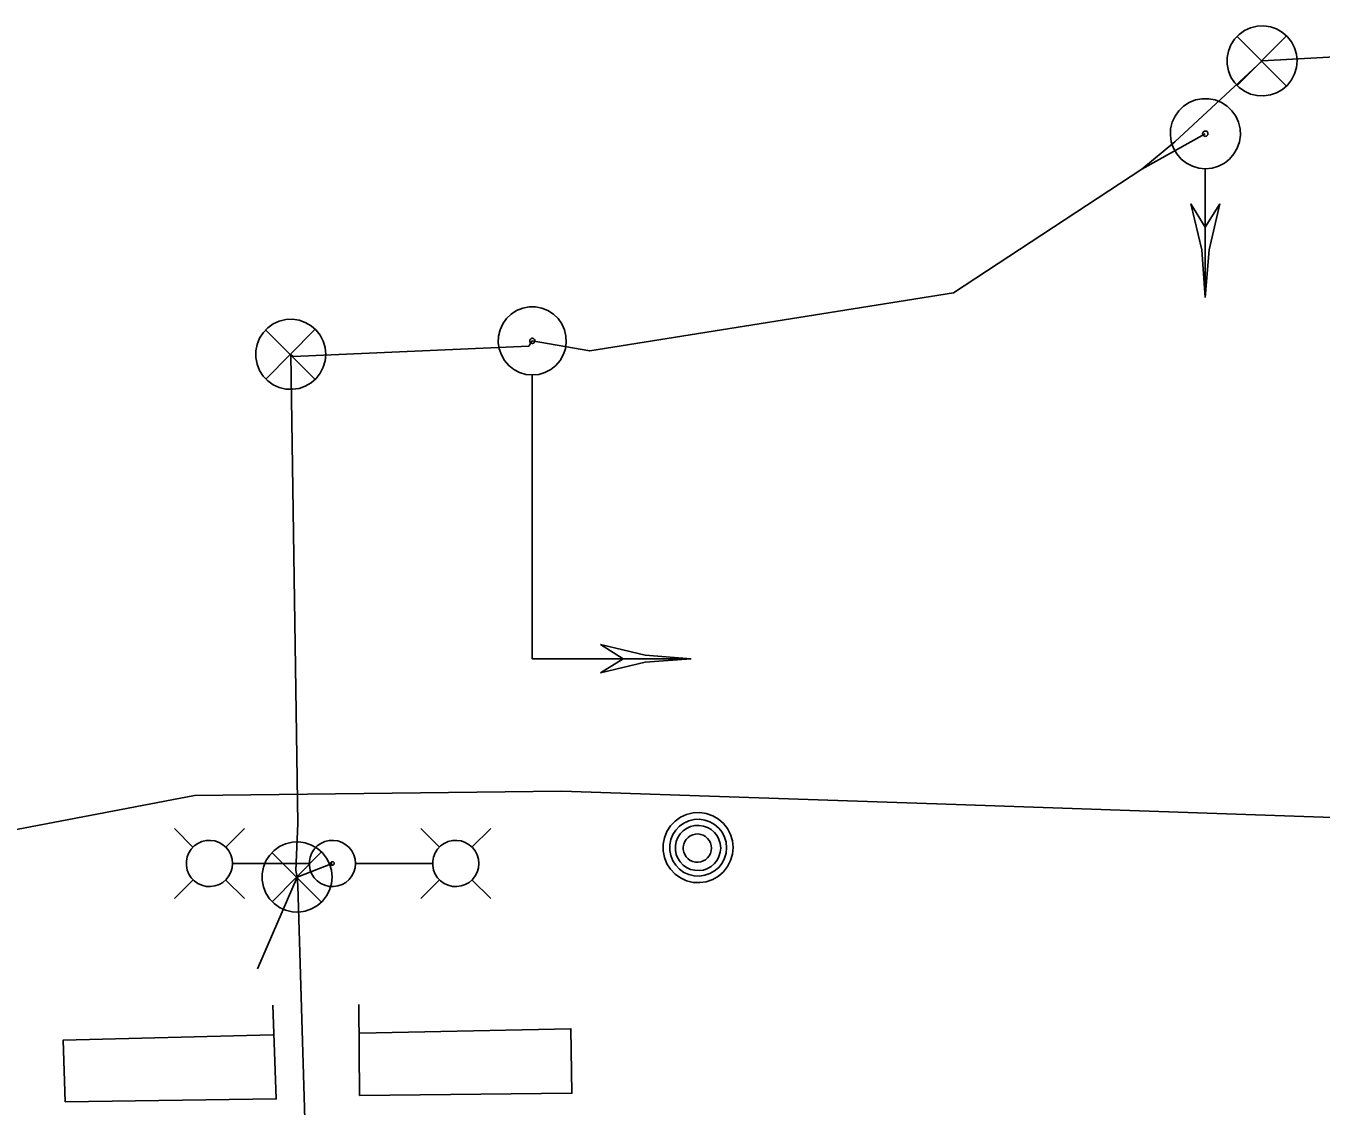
# Model space of a CAD drawing. Extents: x 600849 to 606371, y 330010 to 403088.
# Drawn here: x 603537 to 603658.8, y 402273.8 to 402375.4 of the extents above; entities that cross this region are included whole.
import ezdxf

# ---------------------------------------------------------------- set-up
doc = ezdxf.new("R2010")
doc.units = 0
for name, color, linetype in [('E_LTG', 7, 'Continuous'), ('E_LTG_CID', 7, 'Continuous'), ('E_SIG', 7, 'Continuous'), ('E_SIG_Conduit', 7, 'Continuous'), ('E_SIG_Loops', 7, 'Continuous'), ('E_UTL_E_UG', 7, 'Continuous'), ('E_UTL_Loop_UG', 7, 'Continuous'), ('E_UTL_MH', 7, 'Continuous')]:
    doc.layers.add(name, color=color, linetype=linetype)

msp = doc.modelspace()

# ---------------------------------------------------------------- linework, layer by layer
at = {"layer": 'E_LTG'}
for points in [[(603552.73, 402298.12), (603550.96, 402299.9)], [(603555.78, 402298.12), (603557.56, 402299.9)], [(603575.9, 402298.13), (603574.13, 402299.9)], [(603578.95, 402298.13), (603580.73, 402299.9)], [(603556.43, 402296.6), (603556.39, 402297.01), (603556.28, 402297.41), (603556.09, 402297.78), (603555.83, 402298.1), (603555.52, 402298.37), (603555.16, 402298.58), (603554.77, 402298.72), (603554.36, 402298.78), (603553.95, 402298.76), (603553.54, 402298.66), (603553.17, 402298.49), (603552.83, 402298.25), (603552.55, 402297.95), (603552.32, 402297.6), (603552.17, 402297.22), (603552.09, 402296.81), (603552.09, 402296.4), (603552.17, 402295.99), (603552.32, 402295.61), (603552.55, 402295.26), (603552.83, 402294.96), (603553.17, 402294.72), (603553.54, 402294.55), (603553.95, 402294.45), (603554.36, 402294.43), (603554.77, 402294.49), (603555.16, 402294.62), (603555.52, 402294.83), (603555.83, 402295.1), (603556.09, 402295.43), (603556.28, 402295.79), (603556.39, 402296.19), (603556.43, 402296.6)], [(603568, 402296.6), (603567.96, 402297.01), (603567.84, 402297.41), (603567.65, 402297.78), (603567.4, 402298.1), (603567.08, 402298.37), (603566.73, 402298.58), (603566.33, 402298.72), (603565.93, 402298.77), (603565.51, 402298.76), (603565.11, 402298.66), (603564.73, 402298.49), (603564.4, 402298.25), (603564.11, 402297.95), (603563.89, 402297.6), (603563.73, 402297.21), (603563.66, 402296.81), (603563.66, 402296.4), (603563.73, 402295.99), (603563.89, 402295.61), (603564.11, 402295.26), (603564.4, 402294.96), (603564.73, 402294.72), (603565.11, 402294.55), (603565.51, 402294.45), (603565.93, 402294.43), (603566.33, 402294.49), (603566.73, 402294.62), (603567.08, 402294.83), (603567.4, 402295.1), (603567.65, 402295.43), (603567.84, 402295.79), (603567.96, 402296.19), (603568, 402296.6)], [(603579.6, 402296.6), (603579.56, 402297.01), (603579.44, 402297.41), (603579.25, 402297.78), (603579, 402298.1), (603578.69, 402298.37), (603578.33, 402298.58), (603577.94, 402298.72), (603577.53, 402298.77), (603577.12, 402298.76), (603576.71, 402298.66), (603576.34, 402298.49), (603576, 402298.25), (603575.71, 402297.95), (603575.49, 402297.6), (603575.34, 402297.21), (603575.26, 402296.81), (603575.26, 402296.4), (603575.34, 402295.99), (603575.49, 402295.61), (603575.71, 402295.26), (603576, 402294.96), (603576.34, 402294.72), (603576.71, 402294.55), (603577.12, 402294.45), (603577.53, 402294.43), (603577.94, 402294.49), (603578.33, 402294.62), (603578.69, 402294.83), (603579, 402295.1), (603579.25, 402295.43), (603579.44, 402295.79), (603579.56, 402296.19), (603579.6, 402296.6)], [(603556.47, 402296.6), (603563.65, 402296.6)], [(603565.99, 402296.6), (603565.99, 402296.63), (603565.98, 402296.66), (603565.96, 402296.69), (603565.94, 402296.72), (603565.92, 402296.74), (603565.89, 402296.75), (603565.86, 402296.76), (603565.83, 402296.77), (603565.8, 402296.77), (603565.77, 402296.76), (603565.74, 402296.75), (603565.71, 402296.73), (603565.69, 402296.7), (603565.67, 402296.68), (603565.66, 402296.65), (603565.66, 402296.62), (603565.66, 402296.59), (603565.66, 402296.56), (603565.67, 402296.53), (603565.69, 402296.5), (603565.71, 402296.48), (603565.74, 402296.46), (603565.77, 402296.44), (603565.8, 402296.44), (603565.83, 402296.44), (603565.86, 402296.44), (603565.89, 402296.45), (603565.92, 402296.47), (603565.94, 402296.49), (603565.96, 402296.51), (603565.98, 402296.54), (603565.99, 402296.57), (603565.99, 402296.6)], [(603575.21, 402296.6), (603568.03, 402296.6)], [(603552.73, 402295.08), (603550.96, 402293.3)], [(603555.78, 402295.08), (603557.56, 402293.3)], [(603575.9, 402295.08), (603574.13, 402293.3)], [(603578.95, 402295.08), (603580.73, 402293.3)]]:
    msp.add_lwpolyline(points, dxfattribs=at)
at = {"layer": 'E_LTG_CID'}
msp.add_lwpolyline([(603273.01, 402332.43), (603420.56, 402335.18), (603420.92, 402334.68), (603442.16, 402334.64), (603443.69, 402334.64), (603451.06, 402333.77), (603452.12, 402323.9), (603463.85, 402297.53), (603481.59, 402296.82), (603505.39, 402296.44), (603536.11, 402299.81), (603552.86, 402302.99), (603587.39, 402303.4), (603624.5, 402302.15), (603680.82, 402300.2), (603712.79, 402298.87), (603728.75, 402295.8), (603748.62, 402292.48), (603774.15, 402286.81)], dxfattribs=at)
at = {"layer": 'E_SIG'}
for points in [[(603656.58, 402372.1), (603656.52, 402372.73), (603656.34, 402373.33), (603656.06, 402373.89), (603655.67, 402374.38), (603655.19, 402374.79), (603654.65, 402375.11), (603654.06, 402375.31), (603653.44, 402375.4), (603652.81, 402375.37), (603652.2, 402375.22), (603651.63, 402374.96), (603651.12, 402374.6), (603650.69, 402374.14), (603650.35, 402373.62), (603650.11, 402373.03), (603649.99, 402372.42), (603649.99, 402371.79), (603650.11, 402371.17), (603650.35, 402370.59), (603650.69, 402370.06), (603651.12, 402369.61), (603651.63, 402369.25), (603652.2, 402368.98), (603652.81, 402368.84), (603653.44, 402368.81), (603654.06, 402368.9), (603654.65, 402369.1), (603655.19, 402369.42), (603655.67, 402369.83), (603656.06, 402370.32), (603656.34, 402370.88), (603656.52, 402371.48), (603656.58, 402372.1)], [(603655.54, 402374.44), (603650.93, 402369.78)], [(603650.93, 402374.39), (603655.58, 402369.74)], [(603647.94, 402361.96), (603648.57, 402362.02), (603649.17, 402362.2), (603649.73, 402362.49), (603650.22, 402362.87), (603650.63, 402363.35), (603650.95, 402363.89), (603651.15, 402364.48), (603651.24, 402365.11), (603651.21, 402365.73), (603651.06, 402366.34), (603650.8, 402366.91), (603650.44, 402367.42), (603649.98, 402367.86), (603649.46, 402368.2), (603648.87, 402368.43), (603648.26, 402368.55), (603647.63, 402368.55), (603647.01, 402368.43), (603646.43, 402368.2), (603645.9, 402367.86), (603645.45, 402367.42), (603645.09, 402366.91), (603644.83, 402366.34), (603644.68, 402365.73), (603644.65, 402365.11), (603644.74, 402364.48), (603644.94, 402363.89), (603645.26, 402363.35), (603645.67, 402362.87), (603646.16, 402362.49), (603646.72, 402362.2), (603647.32, 402362.02), (603647.94, 402361.96)], [(603647.94, 402365.01), (603647.99, 402365.02), (603648.04, 402365.03), (603648.08, 402365.05), (603648.12, 402365.08), (603648.15, 402365.12), (603648.17, 402365.16), (603648.19, 402365.2), (603648.2, 402365.25), (603648.19, 402365.3), (603648.18, 402365.35), (603648.16, 402365.39), (603648.13, 402365.43), (603648.1, 402365.46), (603648.06, 402365.49), (603648.01, 402365.51), (603647.97, 402365.51), (603647.92, 402365.51), (603647.87, 402365.51), (603647.83, 402365.49), (603647.79, 402365.46), (603647.75, 402365.43), (603647.73, 402365.39), (603647.71, 402365.35), (603647.69, 402365.3), (603647.69, 402365.25), (603647.7, 402365.2), (603647.71, 402365.16), (603647.74, 402365.12), (603647.77, 402365.08), (603647.81, 402365.05), (603647.85, 402365.03), (603647.9, 402365.02), (603647.94, 402365.01)], [(603647.94, 402349.86), (603647.94, 402361.9)], [(603647.94, 402349.86), (603647.6, 402354.32), (603646.57, 402358.66)], [(603646.57, 402358.66), (603647.94, 402356.46)], [(603647.94, 402349.86), (603648.29, 402354.32), (603649.32, 402358.66)], [(603647.94, 402356.46), (603649.32, 402358.66)], [(603584.63, 402342.57), (603585.24, 402342.62), (603585.82, 402342.8), (603586.36, 402343.07), (603586.84, 402343.45), (603587.24, 402343.91), (603587.54, 402344.44), (603587.74, 402345.01), (603587.83, 402345.62), (603587.8, 402346.22), (603587.66, 402346.82), (603587.41, 402347.37), (603587.05, 402347.87), (603586.61, 402348.29), (603586.1, 402348.62), (603585.53, 402348.84), (603584.94, 402348.96), (603584.33, 402348.96), (603583.73, 402348.84), (603583.16, 402348.62), (603582.65, 402348.29), (603582.21, 402347.87), (603581.86, 402347.37), (603581.6, 402346.82), (603581.46, 402346.22), (603581.43, 402345.62), (603581.52, 402345.01), (603581.72, 402344.44), (603582.02, 402343.91), (603582.42, 402343.45), (603582.9, 402343.07), (603583.44, 402342.8), (603584.03, 402342.62), (603584.63, 402342.57)], [(603565.21, 402344.5), (603565.15, 402345.13), (603564.97, 402345.73), (603564.69, 402346.29), (603564.3, 402346.78), (603563.82, 402347.19), (603563.28, 402347.5), (603562.69, 402347.71), (603562.07, 402347.8), (603561.44, 402347.77), (603560.83, 402347.62), (603560.26, 402347.36), (603559.75, 402347), (603559.32, 402346.54), (603558.98, 402346.01), (603558.74, 402345.43), (603558.62, 402344.82), (603558.62, 402344.19), (603558.74, 402343.57), (603558.98, 402342.99), (603559.32, 402342.46), (603559.75, 402342.01), (603560.26, 402341.64), (603560.83, 402341.38), (603561.44, 402341.24), (603562.07, 402341.21), (603562.69, 402341.3), (603563.28, 402341.5), (603563.82, 402341.81), (603564.3, 402342.23), (603564.69, 402342.72), (603564.97, 402343.28), (603565.15, 402343.88), (603565.21, 402344.5)], [(603564.17, 402346.84), (603559.56, 402342.18)], [(603559.56, 402346.79), (603564.21, 402342.14)], [(603584.63, 402345.52), (603584.68, 402345.53), (603584.72, 402345.54), (603584.76, 402345.56), (603584.8, 402345.59), (603584.83, 402345.63), (603584.85, 402345.67), (603584.87, 402345.71), (603584.88, 402345.76), (603584.87, 402345.8), (603584.86, 402345.85), (603584.84, 402345.89), (603584.82, 402345.93), (603584.78, 402345.96), (603584.74, 402345.99), (603584.7, 402346), (603584.65, 402346.01), (603584.61, 402346.01), (603584.56, 402346), (603584.52, 402345.99), (603584.48, 402345.96), (603584.45, 402345.93), (603584.42, 402345.89), (603584.4, 402345.85), (603584.39, 402345.8), (603584.39, 402345.76), (603584.39, 402345.71), (603584.41, 402345.67), (603584.43, 402345.63), (603584.46, 402345.59), (603584.5, 402345.56), (603584.54, 402345.54), (603584.58, 402345.53), (603584.63, 402345.52)], [(603584.63, 402315.87), (603584.63, 402342.51)], [(603584.63, 402323.35), (603584.63, 402323.35)], [(603599.58, 402315.87), (603595.26, 402316.21), (603591.04, 402317.21)], [(603593.17, 402315.87), (603591.04, 402317.21)], [(603584.63, 402315.87), (603599.58, 402315.87)], [(603599.58, 402315.87), (603595.26, 402315.54), (603591.04, 402314.54)], [(603591.04, 402314.54), (603593.17, 402315.87)], [(603565.8, 402295.33), (603565.74, 402295.96), (603565.56, 402296.56), (603565.28, 402297.11), (603564.89, 402297.61), (603564.42, 402298.02), (603563.87, 402298.33), (603563.28, 402298.54), (603562.66, 402298.63), (603562.03, 402298.6), (603561.42, 402298.45), (603560.85, 402298.19), (603560.34, 402297.82), (603559.91, 402297.37), (603559.57, 402296.84), (603559.33, 402296.26), (603559.22, 402295.64), (603559.22, 402295.02), (603559.33, 402294.4), (603559.57, 402293.82), (603559.91, 402293.29), (603560.34, 402292.84), (603560.85, 402292.47), (603561.42, 402292.21), (603562.03, 402292.06), (603562.66, 402292.03), (603563.28, 402292.12), (603563.87, 402292.33), (603564.42, 402292.64), (603564.89, 402293.05), (603565.28, 402293.55), (603565.56, 402294.1), (603565.74, 402294.71), (603565.8, 402295.33)], [(603564.76, 402297.67), (603560.15, 402293.01)], [(603560.15, 402297.62), (603564.81, 402292.96)]]:
    msp.add_lwpolyline(points, dxfattribs=at)
at = {"layer": 'E_SIG_Conduit'}
for points in [[(603653.28, 402372.1), (603712.66, 402375.38), (603721.87, 402364.96), (603745.74, 402348.24)], [(603562.5, 402295.33), (603562.39, 402295.95), (603562.57, 402300.36), (603561.91, 402344.5), (603562.15, 402344.29), (603584.29, 402345.27), (603584.63, 402345.77), (603590.03, 402344.82), (603624.24, 402350.28), (603641.97, 402361.92), (603645.06, 402364.48), (603653.28, 402372.1)], [(603564.63, 402238.31), (603564.76, 402239.22), (603563.91, 402249.55), (603562.57, 402294.51), (603562.5, 402295.33)]]:
    msp.add_lwpolyline(points, dxfattribs=at)
at = {"layer": 'E_SIG_Loops'}
for points in [[(603560.23, 402283.26), (603560.55, 402274.45), (603540.7, 402274.19), (603540.49, 402279.98), (603560.22, 402280.48)], [(603568.31, 402283.34), (603568.39, 402274.78), (603588.35, 402274.99), (603588.26, 402281.06), (603568.42, 402280.65)]]:
    msp.add_lwpolyline(points, dxfattribs=at)
at = {"layer": 'E_UTL_E_UG'}
msp.add_lwpolyline([(603641.97, 402361.92), (603647.94, 402365.26)], dxfattribs=at)
at = {"layer": 'E_UTL_Loop_UG'}
msp.add_lwpolyline([(603565.82, 402296.6), (603562.5, 402295.33), (603558.78, 402286.7)], dxfattribs=at)
at = {"layer": 'E_UTL_MH'}
for points in [[(603603.52, 402298.1), (603603.46, 402298.72), (603603.29, 402299.32), (603603, 402299.88), (603602.61, 402300.37), (603602.14, 402300.78), (603601.6, 402301.1), (603601, 402301.3), (603600.38, 402301.39), (603599.75, 402301.36), (603599.15, 402301.21), (603598.57, 402300.95), (603598.06, 402300.59), (603597.63, 402300.14), (603597.29, 402299.61), (603597.06, 402299.03), (603596.94, 402298.41), (603596.94, 402297.78), (603597.06, 402297.17), (603597.29, 402296.58), (603597.63, 402296.06), (603598.06, 402295.6), (603598.57, 402295.24), (603599.15, 402294.98), (603599.75, 402294.83), (603600.38, 402294.8), (603601, 402294.89), (603601.6, 402295.09), (603602.14, 402295.41), (603602.61, 402295.82), (603603, 402296.31), (603603.29, 402296.87), (603603.46, 402297.47), (603603.52, 402298.1)], [(603602.91, 402298.09), (603602.86, 402298.6), (603602.72, 402299.09), (603602.48, 402299.54), (603602.17, 402299.94), (603601.78, 402300.27), (603601.34, 402300.53), (603600.86, 402300.69), (603600.36, 402300.76), (603599.85, 402300.74), (603599.36, 402300.62), (603598.89, 402300.41), (603598.48, 402300.11), (603598.13, 402299.75), (603597.85, 402299.32), (603597.66, 402298.85), (603597.57, 402298.35), (603597.57, 402297.84), (603597.66, 402297.34), (603597.85, 402296.86), (603598.13, 402296.44), (603598.48, 402296.07), (603598.89, 402295.77), (603599.36, 402295.56), (603599.85, 402295.44), (603600.36, 402295.42), (603600.86, 402295.49), (603601.34, 402295.66), (603601.78, 402295.91), (603602.17, 402296.24), (603602.48, 402296.64), (603602.72, 402297.1), (603602.86, 402297.58), (603602.91, 402298.09)], [(603602.35, 402298.06), (603602.31, 402298.47), (603602.19, 402298.85), (603602.01, 402299.21), (603601.76, 402299.53), (603601.45, 402299.8), (603601.1, 402300), (603600.72, 402300.13), (603600.32, 402300.19), (603599.91, 402300.17), (603599.52, 402300.07), (603599.15, 402299.91), (603598.82, 402299.67), (603598.54, 402299.38), (603598.32, 402299.04), (603598.17, 402298.66), (603598.1, 402298.26), (603598.1, 402297.86), (603598.17, 402297.46), (603598.32, 402297.09), (603598.54, 402296.75), (603598.82, 402296.45), (603599.15, 402296.22), (603599.52, 402296.05), (603599.91, 402295.96), (603600.32, 402295.94), (603600.72, 402295.99), (603601.1, 402296.13), (603601.45, 402296.33), (603601.76, 402296.59), (603602.01, 402296.91), (603602.19, 402297.27), (603602.31, 402297.66), (603602.35, 402298.06)], [(603601.49, 402298.05), (603601.47, 402298.3), (603601.4, 402298.54), (603601.28, 402298.77), (603601.12, 402298.97), (603600.93, 402299.13), (603600.71, 402299.26), (603600.47, 402299.34), (603600.22, 402299.38), (603599.97, 402299.37), (603599.72, 402299.31), (603599.49, 402299.2), (603599.29, 402299.05), (603599.11, 402298.87), (603598.97, 402298.66), (603598.88, 402298.42), (603598.83, 402298.17), (603598.83, 402297.92), (603598.88, 402297.67), (603598.97, 402297.44), (603599.11, 402297.22), (603599.29, 402297.04), (603599.49, 402296.89), (603599.72, 402296.79), (603599.97, 402296.73), (603600.22, 402296.72), (603600.47, 402296.75), (603600.71, 402296.84), (603600.93, 402296.96), (603601.12, 402297.13), (603601.28, 402297.33), (603601.4, 402297.55), (603601.47, 402297.8), (603601.49, 402298.05)]]:
    msp.add_lwpolyline(points, dxfattribs=at)

doc.saveas('drawing.dxf')
